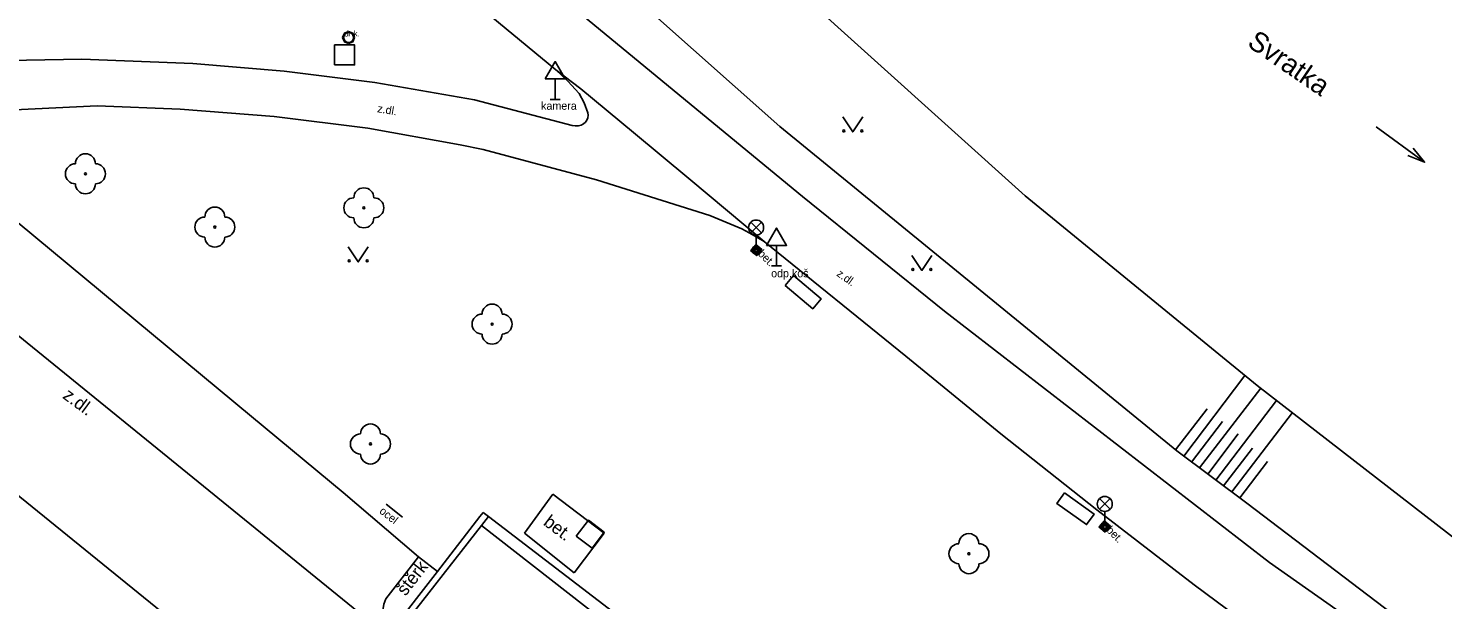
# Model space of a CAD drawing. Extents: x -598932 to -598196, y -1162207 to -1161504.
# Drawn here: x -598730.3 to -598659.5, y -1161999.4 to -1161970.8 of the extents above; entities that cross this region are included whole.
import ezdxf

# ---------------------------------------------------------------- set-up
doc = ezdxf.new("R2010")
doc.units = 0
for name, color, linetype in [('Level 22', 7, 'Continuous'), ('Level 26', 7, 'Continuous'), ('Level 28', 7, 'Continuous'), ('Level 33', 7, 'Continuous'), ('Level 34', 7, 'Continuous'), ('Level 36', 7, 'Continuous'), ('Level 45', 7, 'Continuous'), ('specificka linie pasportu komunikaci', 7, 'Continuous'), ('TM - chodniky - VP', 7, 'Continuous'), ('TM - hladina vodniho toku_ bazenu_ nadrze', 7, 'Continuous'), ('TM - horni hrana svahu', 7, 'Continuous'), ('TM - komunikace - VP', 7, 'Continuous'), ('TM - plot zdeny_ ohradni zed - VP', 7, 'Continuous'), ('TM - podezdivka plotu - VP', 7, 'Continuous'), ('TM - popis povrchu', 7, 'Continuous'), ('TM - popis vodnich toku a nadrzi', 7, 'Continuous'), ('TM - poznamka', 7, 'Continuous'), ('TM - rozhrani mezi zpev. plochami mezi sebou - VP', 7, 'Continuous'), ('TM - rozhrani ploch obecne - VP', 7, 'Continuous'), ('TM - srafovani', 7, 'Continuous'), ('TM - zabradli - VP', 7, 'Continuous')]:
    doc.layers.add(name, color=color, linetype=linetype)

msp = doc.modelspace()

# ---------------------------------------------------------------- linework, layer by layer
at = {"layer": 'Level 22'}
for centre in [(-598727.4, -1161978.09), (-598713.48, -1161979.79), (-598720.93, -1161980.75), (-598707.07, -1161985.6), (-598713.15, -1161991.59), (-598683.23, -1161997.07)]:
    msp.add_circle(centre, 0.05, dxfattribs=at)
for centre, start, end in [((-598727.4, -1161977.59), 0, 180), ((-598727.9, -1161978.09), 90, 270), ((-598726.9, -1161978.09), 270, 90), ((-598727.4, -1161978.59), 180, 0), ((-598713.98, -1161979.79), 90, 270), ((-598713.48, -1161979.29), 0, 180), ((-598712.98, -1161979.79), 270, 90), ((-598720.93, -1161980.25), 0, 180), ((-598721.43, -1161980.75), 90, 270), ((-598720.43, -1161980.75), 270, 90), ((-598713.48, -1161980.29), 180, 0), ((-598720.93, -1161981.25), 180, 0), ((-598707.57, -1161985.6), 90, 270), ((-598707.07, -1161985.1), 0, 180), ((-598706.57, -1161985.6), 270, 90), ((-598707.07, -1161986.1), 180, 0), ((-598713.15, -1161991.09), 0, 180), ((-598713.65, -1161991.59), 90, 270), ((-598712.65, -1161991.59), 270, 90), ((-598713.15, -1161992.09), 180, 0), ((-598683.23, -1161996.57), 359.96265, 179.96265), ((-598683.73, -1161997.07), 89.96265, 269.96265), ((-598682.73, -1161997.07), 269.96265, 89.96265), ((-598683.23, -1161997.57), 179.96265, 359.96265)]:
    msp.add_arc(centre, 0.5, start, end, dxfattribs=at)
at = {"layer": 'Level 26'}
for points in [[(-598714.94, -1161972.65), (-598713.94, -1161972.65), (-598713.94, -1161971.65), (-598714.94, -1161971.65)], [(-598702.86, -1161996.198), (-598702.062, -1161996.8), (-598701.46, -1161996.002), (-598702.258, -1161995.4)]]:
    msp.add_lwpolyline(points, close=True, dxfattribs=at)
at = {"layer": 'Level 28'}
msp.add_circle((-598714.24, -1161971.28), 0.25, dxfattribs=at)
at = {"layer": 'Level 33'}
for p, q in [((-598694.134, -1161981.04), (-598693.604, -1161980.51)), ((-598694.134, -1161980.51), (-598693.604, -1161981.04)), ((-598693.87, -1161981.15), (-598693.87, -1161981.9)), ((-598676.704, -1161994.85), (-598676.174, -1161994.32)), ((-598676.704, -1161994.32), (-598676.174, -1161994.85)), ((-598676.44, -1161994.96), (-598676.44, -1161995.71))]:
    msp.add_line(p, q, dxfattribs=at)
for centre, radius in [((-598693.869, -1161980.775), 0.375), ((-598693.87, -1161981.9), 0.2), ((-598693.87, -1161981.9), 0.145), ((-598693.87, -1161981.9), 0.0876), ((-598676.439, -1161994.585), 0.375), ((-598676.44, -1161995.71), 0.2), ((-598676.44, -1161995.71), 0.145), ((-598676.44, -1161995.71), 0.0876)]:
    msp.add_circle(centre, radius, dxfattribs=at)
at = {"layer": 'Level 34'}
for p, q in [((-598703.91, -1161973.352), (-598703.91, -1161974.37)), ((-598704.16, -1161974.37), (-598703.66, -1161974.37)), ((-598692.85, -1161981.672), (-598692.85, -1161982.69)), ((-598693.1, -1161982.69), (-598692.6, -1161982.69))]:
    msp.add_line(p, q, dxfattribs=at)
for points in [[(-598704.41, -1161973.352), (-598703.41, -1161973.352), (-598703.91, -1161972.486)], [(-598693.35, -1161981.672), (-598692.35, -1161981.672), (-598692.85, -1161980.806)]]:
    msp.add_lwpolyline(points, close=True, dxfattribs=at)
at = {"layer": 'Level 36'}
for points in [[(-598689.54, -1161975.25), (-598689.04, -1161976), (-598688.54, -1161975.25)], [(-598714.26, -1161981.74), (-598713.76, -1161982.49), (-598713.26, -1161981.74)], [(-598686.08, -1161982.17), (-598685.58, -1161982.92), (-598685.08, -1161982.17)]]:
    msp.add_lwpolyline(points, dxfattribs=at)
for centre in [(-598689.49, -1161975.95), (-598688.591, -1161975.95), (-598714.21, -1161982.44), (-598713.311, -1161982.44), (-598686.03, -1161982.87), (-598685.131, -1161982.87)]:
    msp.add_circle(centre, 0.05, dxfattribs=at)
at = {"layer": 'Level 45'}
msp.add_line((-598662.878, -1161975.747), (-598660.45, -1161977.51), dxfattribs=at)
msp.add_lwpolyline([(-598661.024, -1161976.809), (-598660.45, -1161977.51), (-598661.294, -1161977.181)], dxfattribs=at)
at = {"layer": 'specificka linie pasportu komunikaci'}
for points in [[(-598738.52, -1161979.88), (-598712.76, -1162000.8)], [(-598730.942, -1161994.014), (-598716.55, -1162005.69)]]:
    msp.add_lwpolyline(points, dxfattribs=at)
at = {"layer": 'TM - chodniky - VP'}
for points in [[(-598711.05, -1161966.97), (-598703.88, -1161972.89)], [(-598704.49, -1161968.57), (-598691.55, -1161979.22), (-598684.46, -1161984.96), (-598668.2, -1161997.51), (-598651.17, -1162009.48), (-598647.71, -1162011.91), (-598638.16, -1162018.11), (-598637.86, -1162018.3), (-598633.86, -1162020.9), (-598623.87, -1162026.95), (-598616.47, -1162031.26)], [(-598733.13, -1161972.47), (-598727.58, -1161972.36)], [(-598727.58, -1161972.36), (-598722.03, -1161972.58)], [(-598722.03, -1161972.58), (-598717.47, -1161972.97)], [(-598717.47, -1161972.97), (-598712.93, -1161973.53)], [(-598703.88, -1161972.89), (-598703.28, -1161973.47)], [(-598712.93, -1161973.53), (-598707.95, -1161974.4)], [(-598703.28, -1161973.47), (-598702.72, -1161974.08)], [(-598707.95, -1161974.4), (-598703.06, -1161975.67)], [(-598702.72, -1161974.08), (-598702.47, -1161974.55)], [(-598726.81, -1161974.7), (-598730.95, -1161974.9)], [(-598722.67, -1161974.86), (-598726.81, -1161974.7)], [(-598717.96, -1161975.23), (-598722.67, -1161974.86)], [(-598703.06, -1161975.67), (-598702.91, -1161975.701), (-598702.753, -1161975.7), (-598702.61, -1161975.66), (-598702.495, -1161975.594), (-598702.401, -1161975.507), (-598702.34, -1161975.41), (-598702.281, -1161975.292), (-598702.267, -1161975.165), (-598702.28, -1161975.04)], [(-598702.47, -1161974.55), (-598702.28, -1161975.04)], [(-598713.28, -1161975.81), (-598717.96, -1161975.23)], [(-598708.67, -1161976.64), (-598713.28, -1161975.81)], [(-598707.52, -1161976.88), (-598708.67, -1161976.64)], [(-598701.85, -1161978.39), (-598707.52, -1161976.88)], [(-598701.85, -1161978.39), (-598696.18, -1161980.18)], [(-598696.18, -1161980.18), (-598694.58, -1161980.84)], [(-598694.58, -1161980.84), (-598694.21, -1161981.04), (-598693.84, -1161981.25), (-598693.47, -1161981.47)], [(-598686.39, -1161987.21), (-598693.47, -1161981.47)], [(-598667.06, -1162002.28), (-598671.97, -1161998.62), (-598676.83, -1161994.88), (-598681.64, -1161991.08), (-598686.39, -1161987.21)], [(-598710.75, -1161997.22), (-598709.8, -1161997.96)]]:
    msp.add_lwpolyline(points, dxfattribs=at)
at = {"layer": 'TM - hladina vodniho toku_ bazenu_ nadrze'}
msp.add_lwpolyline([(-598613.24, -1162025.43), (-598618.24, -1162022.67), (-598632.33, -1162014.28), (-598643.84, -1162006.97), (-598654.48, -1161999.77), (-598668.82, -1161988.66), (-598680.42, -1161979.19), (-598691.8, -1161968.94), (-598710.7, -1161950.21), (-598717.792, -1161943.174), (-598718.3, -1161942.67)], dxfattribs=at)
at = {"layer": 'TM - horni hrana svahu'}
msp.add_lwpolyline([(-598720.79, -1161950.86), (-598714.56, -1161956.29), (-598692.69, -1161975.73), (-598672.84, -1161991.93), (-598669.33, -1161994.55), (-598660.86, -1162000.99)], dxfattribs=at)
at = {"layer": 'TM - komunikace - VP'}
for points in [[(-598735.78, -1161976.4), (-598719.1, -1161990.22)], [(-598719.1, -1161990.22), (-598714.51, -1161994.02), (-598713.14, -1161995.18), (-598710.75, -1161997.22)], [(-598710.75, -1161997.22), (-598712.39, -1161999.33), (-598712.49, -1161999.59), (-598712.54, -1161999.91), (-598712.51, -1162000.18), (-598712.44, -1162000.39), (-598712.42, -1162000.44), (-598712.28, -1162000.66), (-598712.06, -1162000.88)]]:
    msp.add_lwpolyline(points, dxfattribs=at)
at = {"layer": 'TM - plot zdeny_ ohradni zed - VP'}
for points in [[(-598709.8, -1161997.96), (-598707.68, -1161995.22), (-598707.52, -1161995.01)], [(-598707.52, -1161995.01), (-598707.25, -1161995.22), (-598700.48, -1162000.4)], [(-598712.06, -1162000.88), (-598709.8, -1161997.96)]]:
    msp.add_lwpolyline(points, dxfattribs=at)
at = {"layer": 'TM - podezdivka plotu - VP'}
for points in [[(-598707.25, -1161995.22), (-598707.6, -1161995.67), (-598711.85, -1162001.09)], [(-598679.21, -1162017.8), (-598707.6, -1161995.67)]]:
    msp.add_lwpolyline(points, dxfattribs=at)
at = {"layer": 'TM - rozhrani mezi zpev. plochami mezi sebou - VP'}
msp.add_lwpolyline([(-598703.88, -1161972.89), (-598702.632, -1161973.841), (-598700, -1161976.025), (-598697.231, -1161978.323), (-598693.47, -1161981.47)], dxfattribs=at)
at = {"layer": 'TM - rozhrani ploch obecne - VP'}
for points in [[(-598714.54, -1161971.28), (-598714.45, -1161971.07), (-598714.24, -1161970.98)], [(-598714.24, -1161971.58), (-598714.45, -1161971.49), (-598714.54, -1161971.28)], [(-598714.24, -1161970.98), (-598714.03, -1161971.07), (-598713.94, -1161971.28)], [(-598713.94, -1161971.28), (-598714.03, -1161971.49), (-598714.24, -1161971.58)], [(-598694.15, -1161981.92), (-598693.89, -1161981.62), (-598693.58, -1161981.88), (-598693.84, -1161982.18), (-598694.15, -1161981.92)], [(-598692.42, -1161983.67), (-598692, -1161983.17), (-598690.62, -1161984.33), (-598691.04, -1161984.83), (-598692.42, -1161983.67)], [(-598705.45, -1161996.04), (-598704.04, -1161994.1)], [(-598704.04, -1161994.1), (-598701.47, -1161996.04)], [(-598678.46, -1161994.03), (-598676.97, -1161995.09), (-598677.35, -1161995.62), (-598678.84, -1161994.56), (-598678.46, -1161994.03)], [(-598676.47, -1161995.43), (-598676.73, -1161995.73)], [(-598676.16, -1161995.69), (-598676.47, -1161995.43)], [(-598676.42, -1161995.99), (-598676.16, -1161995.69)], [(-598702.97, -1161998.03), (-598705.45, -1161996.04)], [(-598701.47, -1161996.04), (-598702.97, -1161998.03)], [(-598676.73, -1161995.73), (-598676.42, -1161995.99)]]:
    msp.add_lwpolyline(points, dxfattribs=at)
at = {"layer": 'TM - srafovani'}
for points in [[(-598669.43, -1161988.16), (-598672.49, -1161992.19)], [(-598668.64, -1161988.8), (-598671.7, -1161992.78)], [(-598671.32, -1161989.83), (-598672.9, -1161991.89)], [(-598667.86, -1161989.41), (-598670.89, -1161993.39)], [(-598667.06, -1161990.02), (-598670.09, -1161993.98)], [(-598670.55, -1161990.46), (-598672.1, -1161992.49)], [(-598669.77, -1161991.09), (-598671.29, -1161993.09)], [(-598669.06, -1161991.8), (-598670.5, -1161993.68)], [(-598668.3, -1161992.46), (-598669.69, -1161994.28)]]:
    msp.add_lwpolyline(points, dxfattribs=at)
at = {"layer": 'TM - zabradli - VP'}
for points in [[(-598720.79, -1161950.86), (-598714.56, -1161956.29), (-598692.69, -1161975.73), (-598672.84, -1161991.93), (-598669.33, -1161994.55), (-598660.86, -1162000.99)], [(-598712.36, -1161994.6), (-598711.55, -1161995.24)]]:
    msp.add_lwpolyline(points, dxfattribs=at)

# ---------------------------------------------------------------- texts
at = {"layer": 'TM - popis povrchu'}
msp.add_text('dr.k.', height=0.3, dxfattribs=at).set_placement((-598714.46, -1161971.23))
for s, height, rotation, p in [('z.dl.', 0.4, 350.50647, (-598712.83, -1161975.01)), ('bet.', 0.4, 315, (-598693.81, -1161982.12)), ('z.dl.', 0.4, 324.37291, (-598689.88, -1161983.16)), ('z.dl.', 0.65, 323.4882, (-598728.58, -1161989.27)), ('bet.', 0.65, 322.95, (-598704.55, -1161995.6)), ('bet.', 0.4, 315, (-598676.39, -1161995.93)), ('štěrk', 0.65, 52.02627, (-598711.4, -1161999.22))]:
    msp.add_text(s, height=height, rotation=rotation, dxfattribs=at).set_placement(p)
at = {"layer": 'TM - popis vodnich toku a nadrzi'}
msp.add_text('Svratka', height=1, rotation=325.5, dxfattribs=at).set_placement((-598669.37, -1161971.68))
at = {"layer": 'TM - poznamka'}
for s, p in [('kamera', (-598704.62, -1161974.89)), ('odp.koš', (-598693.12, -1161983.26))]:
    msp.add_text(s, height=0.4, dxfattribs=at).set_placement(p)
msp.add_text('ocel', height=0.4, rotation=322, dxfattribs=at).set_placement((-598712.74, -1161995.01))

doc.saveas('drawing.dxf')
